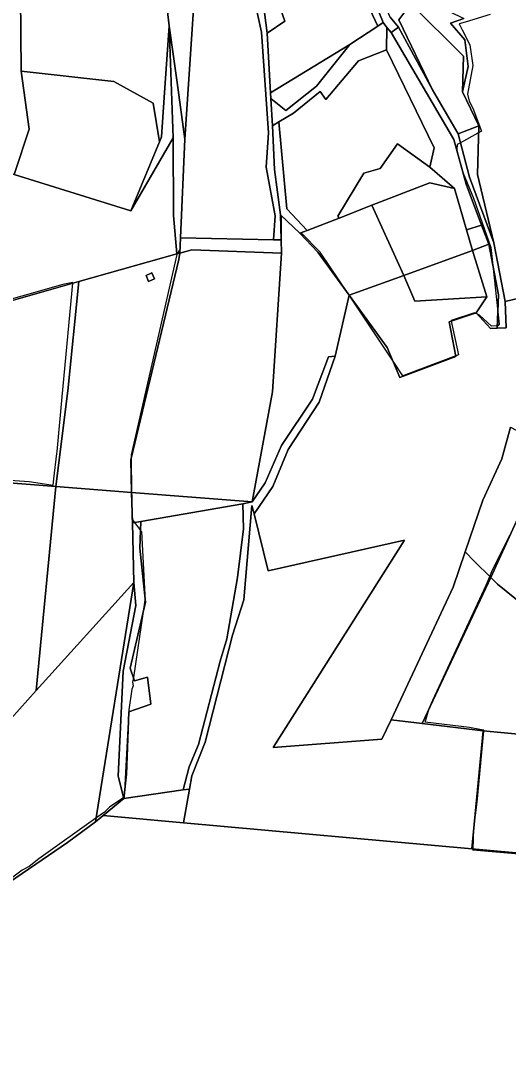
# Model space of a CAD drawing. Extents: x -477304 to -465429, y -1159113 to -1149210.
# Drawn here: x -472430 to -472128, y -1154555 to -1153914 of the extents above; entities that cross this region are included whole.
import ezdxf

# ---------------------------------------------------------------- set-up
doc = ezdxf.new("R2010")
doc.units = 0
for name, color, linetype in [('BPEJ_s', 7, 'Continuous'), ('ostatni_s', 7, 'Continuous'), ('PUPFL_s', 7, 'Continuous'), ('trav_porost_s', 7, 'Continuous')]:
    doc.layers.add(name, color=color, linetype=linetype)

msp = doc.modelspace()

# ---------------------------------------------------------------- linework, layer by layer
at = {"layer": 'BPEJ_s'}
for points in [[(-472139.09, -1153909.75), (-472154.62, -1153914.36), (-472158.36, -1153915.47), (-472156.53, -1153919.25), (-472151.85, -1153928.6), (-472149.94, -1153941.35), (-472153.34, -1153959.2), (-472152.28, -1153963.46), (-472149.94, -1153967.71), (-472144.58, -1153982.01), (-472146.37, -1153983.01), (-472146.75, -1153983.22), (-472157.59, -1153989.27), (-472159.72, -1153990.45), (-472159.93, -1153993.64), (-472158.81, -1153997.79), (-472155.91, -1154008.11), (-472149.59, -1154023.6), (-472138.75, -1154054.2), (-472137.54, -1154065.47), (-472134.48, -1154094.07), (-472133.65, -1154101.79), (-472134.5, -1154102.85), (-472134.8, -1154102.87), (-472138.33, -1154103.07), (-472145.76, -1154096.27), (-472147, -1154095.69), (-472148.45, -1154095.01), (-472148.95, -1154094.78), (-472163.39, -1154099.59), (-472163.31, -1154100), (-472158.89, -1154120.87), (-472160.51, -1154121.48), (-472193.26, -1154133.81), (-472199.69, -1154124.19), (-472226.7, -1154083.86), (-472227.57, -1154082.55), (-472238.17, -1154066.73), (-472244.57, -1154057.17), (-472256.4, -1154045.13), (-472257.25, -1154045.46), (-472268.79, -1154034.43), (-472268.79, -1154050.95), (-472268.59, -1154057.84), (-472324.25, -1154055.78), (-472331.73, -1154057.73), (-472331.66, -1154055.98), (-472332.11, -1154056.11), (-472333.31, -1154058.17), (-472333.59, -1154058.66), (-472361.85, -1154182.96), (-472361.85, -1154183.62), (-472361.84, -1154184.61), (-472361.61, -1154206.28), (-472361.58, -1154208.94), (-472361.43, -1154222.9), (-472361.14, -1154223.28), (-472359.9, -1154224.87), (-472356.03, -1154229.84), (-472355.48, -1154230.55), (-472353.51, -1154269.86), (-472353.35, -1154273.05), (-472354.4, -1154280.02), (-472360.54, -1154320.98), (-472361, -1154324.04), (-472360.58, -1154326.17), (-472361.43, -1154328.29), (-472363.34, -1154341.04), (-472366.32, -1154395.44), (-472366.51, -1154395.56), (-472375.37, -1154401.6), (-472378.43, -1154404.57), (-472383.73, -1154408.33), (-472419.22, -1154433.47), (-472425.17, -1154438.36), (-472429.42, -1154440.69), (-472439.62, -1154448.34)], [(-472139.09, -1153909.75), (-472154.62, -1153914.36), (-472158.36, -1153915.47), (-472156.53, -1153919.25), (-472151.85, -1153928.6), (-472149.94, -1153941.35), (-472153.34, -1153959.2), (-472152.28, -1153963.46), (-472149.94, -1153967.71), (-472144.58, -1153982.01), (-472146.37, -1153983.01), (-472146.75, -1153983.22), (-472157.59, -1153989.27), (-472159.72, -1153990.45), (-472159.93, -1153993.64), (-472158.81, -1153997.79), (-472155.91, -1154008.11), (-472149.59, -1154023.6), (-472138.75, -1154054.2), (-472137.54, -1154065.47), (-472134.48, -1154094.07), (-472133.65, -1154101.79), (-472134.5, -1154102.85), (-472134.8, -1154102.87), (-472138.33, -1154103.07), (-472145.76, -1154096.27), (-472147, -1154095.69), (-472148.45, -1154095.01), (-472148.95, -1154094.78), (-472163.39, -1154099.59), (-472163.31, -1154100), (-472158.89, -1154120.87), (-472160.51, -1154121.48), (-472193.26, -1154133.81), (-472199.69, -1154124.19), (-472226.7, -1154083.86), (-472227.57, -1154082.55), (-472238.17, -1154066.73), (-472244.57, -1154057.17), (-472256.4, -1154045.13), (-472257.25, -1154045.46), (-472268.79, -1154034.43), (-472268.79, -1154050.95), (-472268.59, -1154057.84), (-472324.25, -1154055.78), (-472331.73, -1154057.73), (-472331.66, -1154055.98), (-472332.11, -1154056.11), (-472333.31, -1154058.17), (-472333.59, -1154058.66), (-472361.85, -1154182.96), (-472361.85, -1154183.62), (-472361.84, -1154184.61), (-472361.61, -1154206.28), (-472361.58, -1154208.94), (-472361.43, -1154222.9), (-472361.14, -1154223.28), (-472359.9, -1154224.87), (-472356.03, -1154229.84), (-472355.48, -1154230.55), (-472353.51, -1154269.86), (-472353.35, -1154273.05), (-472354.4, -1154280.02), (-472360.54, -1154320.98), (-472361, -1154324.04), (-472360.58, -1154326.17), (-472361.43, -1154328.29)], [(-472455.13, -1154197.41), (-472425.17, -1154199.53), (-472410.36, -1154201.74), (-472409.87, -1154197.83), (-472407.91, -1154182.07), (-472407.75, -1154180.83), (-472404.78, -1154146.84), (-472398.08, -1154076.34), (-472398.05, -1154076.05), (-472404.35, -1154077.14), (-472455.45, -1154091.71)], [(-472455.13, -1154197.41), (-472425.17, -1154199.53), (-472410.36, -1154201.74), (-472409.87, -1154197.83), (-472407.91, -1154182.07), (-472407.75, -1154180.83), (-472404.78, -1154146.84), (-472398.08, -1154076.34), (-472398.05, -1154076.05), (-472404.35, -1154077.14), (-472455.45, -1154091.71)], [(-472042.28, -1154437.51), (-472149.84, -1154428.14), (-472149.83, -1154427.81), (-472149.82, -1154427.35), (-472149.61, -1154421.51), (-472149.37, -1154414.56), (-472147.25, -1154398.41), (-472143.11, -1154354.29), (-472143.06, -1154353.76), (-472144.49, -1154353.58), (-472151.92, -1154352.09), (-472179.59, -1154348.81), (-472177, -1154340.19), (-472174.68, -1154335.16), (-472141.75, -1154263.69), (-472139.44, -1154258.39), (-472137.69, -1154254.35), (-472126.75, -1154232.46)], [(-472042.28, -1154437.51), (-472149.84, -1154428.14), (-472149.83, -1154427.81), (-472149.82, -1154427.35), (-472149.61, -1154421.51), (-472149.37, -1154414.56), (-472147.25, -1154398.41), (-472143.11, -1154354.29), (-472143.06, -1154353.76), (-472144.49, -1154353.58), (-472151.92, -1154352.09), (-472179.59, -1154348.81), (-472177, -1154340.19), (-472174.68, -1154335.16), (-472141.75, -1154263.69), (-472139.44, -1154258.39), (-472137.69, -1154254.35), (-472126.75, -1154232.46)], [(-472361.43, -1154328.29), (-472363.34, -1154341.04), (-472366.32, -1154395.44), (-472366.51, -1154395.56), (-472375.37, -1154401.6), (-472378.43, -1154404.57), (-472383.73, -1154408.33), (-472419.22, -1154433.47), (-472425.17, -1154438.36), (-472429.42, -1154440.69), (-472439.62, -1154448.34)]]:
    msp.add_lwpolyline(points, dxfattribs=at)
at = {"layer": 'ostatni_s'}
for points in [[(-472152.92, -1153942.04), (-472156.34, -1153957.61), (-472155.68, -1153935.62), (-472188.42, -1153903.15), (-472195.81, -1153913.02), (-472174.94, -1153956.46), (-472196.14, -1153917.56), (-472201.2, -1153911.42), (-472213.84, -1153882.15), (-472215.36, -1153841.89), (-472226.41, -1153810.26), (-472213.61, -1153830.14), (-472201.71, -1153825), (-472194.75, -1153830.45), (-472183.03, -1153858.49), (-472173.73, -1153903.29), (-472155.6, -1153912.17), (-472163.81, -1153915.07), (-472154.92, -1153925.34)], [(-472153.99, -1154014.94), (-472161.8, -1153987.16), (-472200.58, -1153920.83), (-472196.14, -1153917.56), (-472174.94, -1153956.46), (-472159.07, -1153983.65), (-472151.96, -1154010.69), (-472136.92, -1154051.38), (-472129.86, -1154087.81), (-472129.28, -1154104.17), (-472134.86, -1154104.41), (-472134.09, -1154083.54), (-472140.09, -1154052.14), (-472144.52, -1154040.38)], [(-472176.51, -1154004.38), (-472161.29, -1154017.7), (-472176.57, -1154014.08), (-472212.55, -1154028.01), (-472232.93, -1154035.97), (-472233.71, -1154034.81), (-472217.61, -1154008.12), (-472207.39, -1154005.18), (-472196.59, -1153990)], [(-472140.09, -1154052.14), (-472150.19, -1154056.08), (-472153.9, -1154043.25), (-472144.52, -1154040.38)], [(-472352.69, -1154071.68), (-472349.03, -1154070.07), (-472347.42, -1154073.73), (-472351.07, -1154075.34)]]:
    msp.add_lwpolyline(points, close=True, dxfattribs=at)
msp.add_lwpolyline([(-472201.2, -1153911.42), (-472196.14, -1153917.56), (-472200.58, -1153920.83), (-472203.19, -1153917.71), (-472205.55, -1153914.74), (-472218.54, -1153882.48)], dxfattribs=at)
at = {"layer": 'PUPFL_s'}
for points in [[(-472397.97, -1153818.59), (-472406.08, -1153787.93), (-472394.57, -1153785.31), (-472385.29, -1153765.96), (-472383.1, -1153735.59), (-472375.15, -1153737.64), (-472373.8, -1153744.48), (-472371.85, -1153753.62), (-472350.81, -1153807.4), (-472346.26, -1153849.87), (-472338.31, -1153916.68), (-472341.44, -1153961.2), (-472343.16, -1153985.65), (-472344.38, -1153988.72), (-472348.21, -1153964.64), (-472372.57, -1153951.36), (-472430.2, -1153944.84), (-472431.01, -1153851.08), (-472431.2, -1153846.71), (-472404.32, -1153843.6)], [(-472344.87, -1153801.59), (-472346.15, -1153831.8), (-472341.59, -1153851.44), (-472325.36, -1153896.97), (-472323.1, -1153903.31), (-472328.69, -1153987.07), (-472333.41, -1153951.93), (-472338.31, -1153916.68), (-472346.26, -1153849.87), (-472350.81, -1153807.4), (-472371.85, -1153753.62), (-472354.12, -1153773.85)], [(-472439.98, -1153867.43), (-472431.01, -1153851.08), (-472430.2, -1153944.84), (-472425.14, -1153980.83), (-472434.57, -1154008.93), (-472446.75, -1154005.15), (-472440.92, -1153982.01), (-472437.22, -1153927.39)], [(-472362.09, -1154031.45), (-472344.38, -1153988.72), (-472343.16, -1153985.65), (-472341.44, -1153961.2), (-472338.31, -1153916.68), (-472335.92, -1153986.24)], [(-472331.33, -1154048.35), (-472331.73, -1154057.73), (-472333.49, -1154058.22), (-472335.63, -1154034.49), (-472335.92, -1153986.24), (-472338.31, -1153916.68), (-472333.41, -1153951.93), (-472328.69, -1153987.07)], [(-472434.57, -1154008.93), (-472425.14, -1153980.83), (-472430.2, -1153944.84), (-472372.57, -1153951.36), (-472348.21, -1153964.64), (-472344.38, -1153988.72), (-472362.09, -1154031.45)], [(-472151.96, -1154010.69), (-472159.07, -1153983.65), (-472146.25, -1153978.67), (-472147.07, -1154009), (-472136.92, -1154051.38)], [(-472434.57, -1154008.93), (-472362.09, -1154031.45), (-472335.92, -1153986.24), (-472335.63, -1154034.49), (-472333.49, -1154058.22), (-472394.38, -1154075.28), (-472455.38, -1154092.67), (-472458.38, -1154050.48), (-472446.75, -1154005.15)], [(-472212.55, -1154028.01), (-472192.83, -1154071.66), (-472226.68, -1154083.78), (-472246.03, -1154057.21), (-472257.25, -1154045.46), (-472252.73, -1154043.69), (-472232.93, -1154035.97)], [(-472269.29, -1154033.95), (-472257.25, -1154045.46), (-472246.03, -1154057.21), (-472226.68, -1154083.78), (-472235.34, -1154121.7), (-472239.44, -1154122.07), (-472249.38, -1154148.29), (-472268.69, -1154177.19), (-472278.72, -1154200.28), (-472286.81, -1154212.12), (-472274.3, -1154143.9), (-472268.59, -1154057.84), (-472268.83, -1154049.49)], [(-472138.9, -1154104.58), (-472147.81, -1154094.8), (-472141.32, -1154084.81), (-472150.19, -1154056.08), (-472140.09, -1154052.14), (-472134.09, -1154083.54), (-472134.86, -1154104.41)], [(-472401.16, -1154143.14), (-472394.38, -1154075.28), (-472333.49, -1154058.22), (-472331.73, -1154057.73), (-472332.26, -1154061.8), (-472362.17, -1154186), (-472361.66, -1154206.28), (-472408.66, -1154202.61)], [(-472274.3, -1154143.9), (-472286.81, -1154212.12), (-472361.66, -1154206.28), (-472362.17, -1154186), (-472332.26, -1154061.8), (-472331.73, -1154057.73), (-472324.25, -1154055.78), (-472268.59, -1154057.84)], [(-472150.19, -1154056.08), (-472141.32, -1154084.81), (-472185.85, -1154087.61), (-472192.83, -1154071.66)], [(-472347.42, -1154073.73), (-472349.03, -1154070.07), (-472352.69, -1154071.68), (-472351.07, -1154075.34)], [(-472164.7, -1154100.47), (-472160.42, -1154121.92), (-472195.18, -1154134.91), (-472203.06, -1154116.21), (-472226.68, -1154083.78), (-472192.83, -1154071.66), (-472185.85, -1154087.61), (-472141.32, -1154084.81), (-472147.81, -1154094.8)], [(-472394.38, -1154075.28), (-472401.16, -1154143.14), (-472408.66, -1154202.61), (-472458.83, -1154198.7), (-472452.22, -1154169.89), (-472455.38, -1154092.67)], [(-472325.75, -1154390.28), (-472329.57, -1154390.78), (-472325.96, -1154376.47), (-472320.21, -1154362.62), (-472306.65, -1154311), (-472302.54, -1154297.03), (-472295.89, -1154258.97), (-472292.19, -1154228.72), (-472292.52, -1154213.27), (-472286.81, -1154212.12), (-472278.72, -1154200.28), (-472268.69, -1154177.19), (-472249.38, -1154148.29), (-472239.44, -1154122.07), (-472235.34, -1154121.7), (-472245.24, -1154150.18), (-472264.5, -1154179.65), (-472273.91, -1154202.54), (-472285.49, -1154219.48), (-472287, -1154214.35), (-472291.98, -1154272.91), (-472299.05, -1154294.81), (-472315.93, -1154361.19), (-472324.36, -1154382.06)], [(-472109.32, -1154194.4), (-472138.87, -1154258.95), (-472149, -1154248.98), (-472154.71, -1154243.06), (-472143.77, -1154210.95), (-472131.9, -1154185.3), (-472126.56, -1154165.78), (-472116.8, -1154170.98), (-472098.29, -1154180.7)], [(-472109.32, -1154194.4), (-472098.29, -1154180.7), (-472091.31, -1154184.6), (-472089.95, -1154185.34), (-472105.56, -1154211.52), (-472117.31, -1154234.13), (-472118.45, -1154276.25), (-472134.66, -1154263.23), (-472138.87, -1154258.95)], [(-472453.33, -1154261.75), (-472462.78, -1154216.95), (-472458.83, -1154198.7), (-472408.66, -1154202.61), (-472420.83, -1154329.2), (-472446.86, -1154358.02), (-472447.19, -1154347.21), (-472462.02, -1154315.9), (-472464.6, -1154287), (-472462.8, -1154283.06)], [(-472361.08, -1154225.07), (-472360.26, -1154262.14), (-472420.83, -1154329.2), (-472408.66, -1154202.61), (-472361.66, -1154206.28)], [(-472292.52, -1154213.27), (-472355.82, -1154224.17), (-472361.08, -1154225.07), (-472361.66, -1154206.28), (-472286.81, -1154212.12)], [(-472320.21, -1154362.62), (-472325.96, -1154376.47), (-472329.57, -1154390.78), (-472366.38, -1154396.04), (-472364.78, -1154381.12), (-472363.38, -1154342.32), (-472349.78, -1154337.55), (-472351.8, -1154320.95), (-472359.81, -1154323.13), (-472362.52, -1154315.2), (-472353.07, -1154274.26), (-472356.44, -1154240.81), (-472355.82, -1154224.17), (-472292.52, -1154213.27), (-472292.19, -1154228.72), (-472295.89, -1154258.97), (-472302.54, -1154297.03), (-472306.65, -1154311)], [(-472206.37, -1154359.25), (-472200.5, -1154347.37), (-472181.45, -1154349.57), (-472143.62, -1154354.24), (-472150.64, -1154427.27), (-472329.41, -1154411.16), (-472325.75, -1154390.28), (-472324.36, -1154382.06), (-472315.93, -1154361.19), (-472299.05, -1154294.81), (-472291.98, -1154272.91), (-472287, -1154214.35), (-472285.49, -1154219.48), (-472276.91, -1154254.78), (-472192.32, -1154235.75), (-472273.87, -1154364.47)], [(-472349.78, -1154337.55), (-472363.38, -1154342.32), (-472364.78, -1154381.12), (-472366.38, -1154396.04), (-472370.04, -1154382.19), (-472366.83, -1154317.21), (-472358.99, -1154276.36), (-472360.26, -1154262.14), (-472361.08, -1154225.07), (-472355.82, -1154224.17), (-472356.44, -1154240.81), (-472353.07, -1154274.26), (-472362.52, -1154315.2), (-472359.81, -1154323.13), (-472351.8, -1154320.95)], [(-472162.23, -1154265.01), (-472154.71, -1154243.06), (-472149, -1154248.98), (-472138.87, -1154258.95), (-472181.45, -1154349.57), (-472200.5, -1154347.37)], [(-472445.38, -1154422.01), (-472447.92, -1154401.59), (-472446.53, -1154384.74), (-472446.86, -1154358.02), (-472420.83, -1154329.2), (-472360.26, -1154262.14), (-472384.09, -1154410.55), (-472401.42, -1154423.45), (-472445.42, -1154453.37), (-472443.65, -1154433.44)], [(-472358.99, -1154276.36), (-472366.83, -1154317.21), (-472370.04, -1154382.19), (-472366.38, -1154396.04), (-472379.28, -1154406.61), (-472384.09, -1154410.55), (-472360.26, -1154262.14)], [(-472118.45, -1154276.25), (-472114.63, -1154279.3), (-472091, -1154297.81), (-472063.16, -1154317.31), (-472016.85, -1154339.92), (-472013.74, -1154340.31), (-471985.85, -1154352.04), (-471981.07, -1154353.65), (-472002.86, -1154394.15), (-472050.95, -1154379.38), (-472068.05, -1154373.16), (-472106.23, -1154357.73), (-472143.62, -1154354.24), (-472181.45, -1154349.57), (-472138.87, -1154258.95), (-472134.66, -1154263.23)], [(-472018.16, -1154439.35), (-472150.64, -1154427.27), (-472143.62, -1154354.24), (-472106.23, -1154357.73), (-472068.05, -1154373.16), (-472050.95, -1154379.38), (-472002.86, -1154394.15), (-472014.09, -1154425.09)], [(-472379.28, -1154406.61), (-472366.38, -1154396.04), (-472329.57, -1154390.78), (-472325.75, -1154390.28), (-472329.41, -1154411.16)]]:
    msp.add_lwpolyline(points, close=True, dxfattribs=at)
for points in [[(-472118.97, -1153912.3), (-472119.87, -1153919.78), (-472113.67, -1153985.03), (-472106.04, -1154041.27), (-472108.95, -1154082.78), (-472129.86, -1154087.81), (-472136.92, -1154051.38), (-472147.07, -1154009), (-472146.25, -1153978.67), (-472156.34, -1153957.61), (-472152.92, -1153942.04), (-472154.92, -1153925.34), (-472163.81, -1153915.07), (-472155.6, -1153912.17)], [(-472126.56, -1154165.78), (-472131.9, -1154185.3), (-472143.77, -1154210.95), (-472154.71, -1154243.06), (-472162.23, -1154265.01), (-472200.5, -1154347.37), (-472206.37, -1154359.25), (-472273.87, -1154364.47), (-472192.32, -1154235.75), (-472276.91, -1154254.78), (-472285.49, -1154219.48), (-472273.91, -1154202.54), (-472264.5, -1154179.65), (-472245.24, -1154150.18), (-472235.34, -1154121.7), (-472226.68, -1154083.78), (-472203.06, -1154116.21), (-472195.18, -1154134.91), (-472160.42, -1154121.92), (-472164.7, -1154100.47), (-472147.81, -1154094.8), (-472138.9, -1154104.58), (-472134.86, -1154104.41), (-472129.28, -1154104.17), (-472129.86, -1154087.81), (-472108.95, -1154082.78)], [(-472829.82, -1154575.42), (-472845.56, -1154551.84), (-472836.02, -1154538.48), (-472718.68, -1154550.96), (-472678.01, -1154544.18), (-472639.66, -1154532.36), (-472545.51, -1154481.81), (-472522.51, -1154471.95), (-472482.74, -1154459.45), (-472445.42, -1154453.37), (-472401.42, -1154423.45), (-472384.09, -1154410.55), (-472379.28, -1154406.61), (-472329.41, -1154411.16), (-472150.64, -1154427.27), (-472018.16, -1154439.35), (-472022.72, -1154458.3), (-471976.15, -1154460.64), (-471961.55, -1154462.05), (-471926.3, -1154475.13), (-471912.68, -1154523.9), (-471906.1, -1154578.81)]]:
    msp.add_lwpolyline(points, dxfattribs=at)
at = {"layer": 'trav_porost_s'}
for points in [[(-472297.08, -1153801.75), (-472293.5, -1153839.98), (-472286.85, -1153878.81), (-472285.53, -1153899.86), (-472281.1, -1153920.62), (-472276.78, -1153983.16), (-472278.06, -1154004.41), (-472272.59, -1154034.58), (-472273.62, -1154049.58), (-472331.33, -1154048.35), (-472328.69, -1153987.07), (-472323.1, -1153903.31), (-472325.36, -1153896.97), (-472326.18, -1153878.07), (-472338.5, -1153849.39), (-472341.87, -1153831.02), (-472340.85, -1153798.42), (-472349.64, -1153770.44), (-472359.95, -1153753.59), (-472368.12, -1153752.97), (-472369.33, -1153745.14), (-472307.75, -1153764.4)], [(-472221.07, -1153842.49), (-472218.54, -1153882.48), (-472205.55, -1153914.74), (-472208.95, -1153916.95), (-472232.33, -1153867), (-472277.62, -1153882.61), (-472260.13, -1153868.17), (-472229.47, -1153855.62), (-472222.19, -1153843.07), (-472238.84, -1153825.42), (-472255.32, -1153794.2), (-472257.23, -1153796.33), (-472269.72, -1153768.25), (-472251.16, -1153789.65), (-472235.69, -1153822.99), (-472224.99, -1153829.17)], [(-472289.38, -1153838.89), (-472292.84, -1153803.89), (-472277.62, -1153882.61), (-472266.66, -1153913.75), (-472277.56, -1153921.36), (-472280.78, -1153895.51), (-472283.54, -1153874.08)], [(-472266.66, -1153913.75), (-472277.62, -1153882.61), (-472232.33, -1153867), (-472208.95, -1153916.95), (-472226.26, -1153928.21), (-472275.41, -1153958.3), (-472277.56, -1153921.36)], [(-472156.34, -1153957.61), (-472146.25, -1153978.67), (-472159.07, -1153983.65), (-472174.94, -1153956.46), (-472195.81, -1153913.02), (-472188.42, -1153903.15), (-472155.68, -1153935.62)], [(-472275.19, -1153961.75), (-472265.91, -1153969.19), (-472247, -1153954.15), (-472226.26, -1153928.21), (-472208.95, -1153916.95), (-472205.55, -1153914.74), (-472203.19, -1153917.71), (-472203.42, -1153931.6), (-472220.85, -1153938.37), (-472241.08, -1153962.48), (-472244.67, -1153957.49), (-472261.19, -1153970.88), (-472270.28, -1153976.38), (-472274.29, -1153978.81)], [(-472176.51, -1154004.38), (-472173.89, -1153992.51), (-472203.42, -1153931.6), (-472203.19, -1153917.71), (-472200.58, -1153920.83), (-472161.8, -1153987.16), (-472153.99, -1154014.94), (-472144.52, -1154040.38), (-472153.9, -1154043.25), (-472161.29, -1154017.7)], [(-472226.26, -1153928.21), (-472247, -1153954.15), (-472265.91, -1153969.19), (-472275.19, -1153961.75), (-472275.41, -1153958.3)], [(-472244.67, -1153957.49), (-472241.08, -1153962.48), (-472220.85, -1153938.37), (-472203.42, -1153931.6), (-472173.89, -1153992.51), (-472176.51, -1154004.38), (-472196.59, -1153990), (-472207.39, -1154005.18), (-472217.61, -1154008.12), (-472233.71, -1154034.81), (-472232.93, -1154035.97), (-472252.73, -1154043.69), (-472265.25, -1154030.25), (-472270.28, -1153976.38), (-472261.19, -1153970.88)], [(-472270.28, -1153976.38), (-472265.25, -1154030.25), (-472252.73, -1154043.69), (-472257.25, -1154045.46), (-472269.29, -1154033.95), (-472272.91, -1154005.96), (-472274.29, -1153978.81)], [(-472212.55, -1154028.01), (-472176.57, -1154014.08), (-472161.29, -1154017.7), (-472153.9, -1154043.25), (-472150.19, -1154056.08), (-472192.83, -1154071.66)], [(-472324.25, -1154055.78), (-472331.73, -1154057.73), (-472331.33, -1154048.35), (-472273.62, -1154049.58), (-472268.83, -1154049.49), (-472268.59, -1154057.84)]]:
    msp.add_lwpolyline(points, close=True, dxfattribs=at)
msp.add_lwpolyline([(-472280.78, -1153895.51), (-472277.56, -1153921.36), (-472275.41, -1153958.3), (-472275.19, -1153961.75), (-472274.29, -1153978.81), (-472272.91, -1154005.96), (-472269.29, -1154033.95), (-472268.83, -1154049.49), (-472273.62, -1154049.58), (-472272.59, -1154034.58), (-472278.06, -1154004.41), (-472276.78, -1153983.16), (-472281.1, -1153920.62), (-472285.53, -1153899.86)], dxfattribs=at)

doc.saveas('drawing.dxf')
